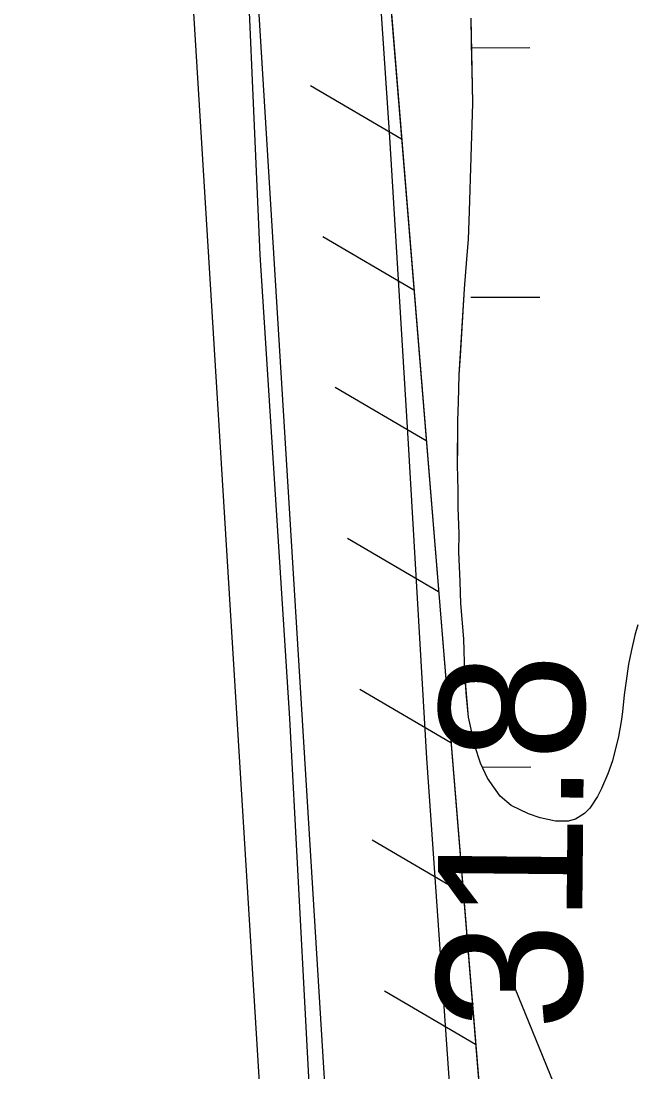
# Model space of a CAD drawing. Extents: x 3313447 to 3351316, y 703786 to 729172.
# Drawn here: x 3322011.2 to 3322295.8, y 710632.9 to 711118.8 of the extents above; entities that cross this region are included whole.
import ezdxf

# ---------------------------------------------------------------- set-up
doc = ezdxf.new("R2010")
doc.units = 0
for name, color, linetype in [('V-FLOD-BASE', 7, 'Continuous'), ('V-LEVE-TOET', 7, 'Continuous'), ('V-RIVR-RANG', 7, 'Continuous'), ('V-RRAP-FSHR', 7, 'Continuous'), ('V-SITE-VEGE', 7, 'Continuous'), ('V-SURV-LINE', 7, 'Continuous'), ('V-TOPO-MINR', 7, 'Continuous'), ('V-WETL-SWMP', 7, 'Continuous')]:
    doc.layers.add(name, color=color, linetype=linetype)

msp = doc.modelspace()

# ---------------------------------------------------------------- linework, layer by layer
at = {"layer": 'V-FLOD-BASE'}
msp.add_lwpolyline([(3322173.8, 710147.46), (3322168.14, 710235.04), (3322158.09, 710392.54), (3322147.19, 710578.1), (3322135.62, 710796.29), (3322121.96, 711010.65), (3322113.69, 711196.76), (3322104.48, 711326.19), (3322094.75, 711508.45), (3322082.12, 711732.55), (3322079.19, 711823.27), (3322067.74, 711896.08), (3322045.35, 712022.13), (3322013.02, 712229.53), (3321986.8, 712390.28), (3321954.11, 712585.18), (3321919.71, 712793.06), (3321910.81, 712864.47), (3321911.98, 712877.46), (3321913.37, 713044.28), (3321917.49, 713233.82), (3321920.21, 713292.51)], dxfattribs=at)
at = {"layer": 'V-LEVE-TOET'}
msp.add_lwpolyline([(3322376.74, 710177.02), (3322247.02, 710175.78), (3322239.32, 710177.03), (3322234.91, 710180.41), (3322233.62, 710194.72), (3322228.01, 710263.66), (3322222.16, 710332.36), (3322221.89, 710446.18), (3322211.31, 710601.54), (3322199.09, 710778.04), (3322190.6, 710923.39), (3322181.96, 711065.04), (3322173.75, 711186.22), (3322162.57, 711342.22), (3322150.8, 711529.85)], dxfattribs=at)
at = {"layer": 'V-RRAP-FSHR'}
for p, q in [((3322187.37, 711064.19), (3322145.22, 711088.85)), ((3322193.08, 710994.43), (3322150.92, 711019.08)), ((3322198.78, 710924.66), (3322156.63, 710949.31)), ((3322204.49, 710854.89), (3322162.34, 710879.55)), ((3322210.2, 710785.13), (3322168.05, 710809.78)), ((3322215.91, 710715.36), (3322173.76, 710740.01)), ((3322221.62, 710645.59), (3322179.47, 710670.25))]:
    msp.add_line(p, q, dxfattribs=at)
for points in [[(3322416.1, 717461.87), (3322349.12, 717170.32), (3322281.6, 716898.22), (3322228.27, 716372.02), (3322189.02, 715805.23), (3322143.78, 715303.61), (3322125.58, 715090.51), (3322072.33, 714595.34), (3322036.11, 714132.24), (3322021.82, 713915.58), (3321997.43, 713351.12), (3321990.71, 712840.48), (3322077.45, 712315.28), (3322156.72, 711831.1), (3322177.3, 711187.24), (3322226.73, 710583.2), (3322263.17, 710198)], [(3322095.53, 712204.84), (3322156.72, 711831.1), (3322177.3, 711187.24), (3322226.73, 710583.2), (3322263.17, 710198)]]:
    msp.add_lwpolyline(points, dxfattribs=at)
at = {"layer": 'V-SITE-VEGE'}
msp.add_lwpolyline([(3322296.64, 710839.59), (3322295.26, 710834.88), (3322293.54, 710827.32), (3322292.35, 710821.41), (3322291.06, 710812.64), (3322290.37, 710807.19), (3322289.58, 710799.36), (3322288.93, 710794.86), (3322287.71, 710788), (3322284.88, 710776.67), (3322282.75, 710770.8), (3322279.86, 710764), (3322278.04, 710760.27), (3322274.5, 710754.92), (3322272.02, 710752.4), (3322267.86, 710749.7), (3322264.49, 710748.88), (3322258.54, 710748.88), (3322251.45, 710750.35), (3322246.04, 710752.23), (3322238.1, 710756.11), (3322233.02, 710760.36), (3322227.15, 710768.69), (3322223.85, 710775.73), (3322221.31, 710783.69), (3322218.25, 710796.92), (3322216.65, 710816.75), (3322216.1, 710833.21), (3322214.83, 710849.46), (3322214.52, 710859.72), (3322213.86, 710873.33), (3322213.95, 710881.66), (3322213.48, 710893.83), (3322213.55, 710901.93), (3322213.3, 710913.61), (3322213.39, 710934.1), (3322213.72, 710942.66), (3322213.98, 710955.28), (3322216.49, 710994.97), (3322217.5, 711008.75), (3322218.33, 711017.77), (3322218.85, 711030.85), (3322220.33, 711080.82), (3322219.49, 711120.17)], dxfattribs=at)
at = {"layer": 'V-SURV-LINE'}
for points in [[(3322148.13, 710196.09), (3322047.54, 711833.45)], [(3322077.48, 711835.27), (3322178.07, 710197.92)]]:
    msp.add_lwpolyline(points, dxfattribs=at)
at = {"layer": 'V-TOPO-MINR'}
msp.add_lwpolyline([(3322239.75, 710671.69), (3322306.2, 710508.67), (3322410.87, 709929.12), (3322412.15, 709898.87), (3322413.22, 709868.62), (3322413.97, 709838.36), (3322414.52, 709808.09), (3322417.39, 709584.45), (3322418.36, 709490.38), (3322419, 709396.32), (3322419.16, 709302.25), (3322418.99, 709208.18), (3322418.84, 709173.02)], dxfattribs=at)
at = {"layer": 'V-WETL-SWMP'}
for p, q in [((3322219.82, 711106.52), (3322246.64, 711106.56)), ((3322219.4, 710991.09), (3322251.39, 710991.13)), ((3322224.71, 710773.85), (3322247.1, 710773.89))]:
    msp.add_line(p, q, dxfattribs=at)
for points in [[(3322218.25, 710796.92), (3322217.44, 710806.48), (3322216.65, 710816.75), (3322216.1, 710833.21), (3322214.83, 710849.46), (3322214.52, 710859.72), (3322213.86, 710873.33), (3322213.95, 710881.66), (3322213.48, 710893.83), (3322213.55, 710901.93), (3322213.3, 710913.61), (3322213.39, 710921.95), (3322213.39, 710934.1), (3322213.72, 710942.66), (3322213.98, 710955.28), (3322214.56, 710964.07), (3322216.49, 710994.97), (3322217.5, 711008.75), (3322218.33, 711017.77), (3322218.85, 711030.85), (3322220.33, 711080.82), (3322220.18, 711089.17), (3322219.94, 711101.33), (3322219.77, 711109.2), (3322219.49, 711120.17)], [(3322296.64, 710839.59), (3322295.26, 710834.88), (3322293.54, 710827.32), (3322292.35, 710821.41), (3322291.06, 710812.64), (3322290.37, 710807.19), (3322289.58, 710799.36), (3322288.93, 710794.86), (3322287.71, 710788), (3322286.01, 710781.16), (3322284.88, 710776.67), (3322282.75, 710770.8), (3322279.86, 710764.01), (3322278.04, 710760.26), (3322274.5, 710754.92), (3322272.02, 710752.4), (3322267.86, 710749.7), (3322264.49, 710748.88), (3322258.54, 710748.88), (3322251.45, 710750.35), (3322246.04, 710752.23), (3322238.09, 710756.11), (3322233.02, 710760.36), (3322227.15, 710768.69), (3322223.85, 710775.73), (3322221.31, 710783.69), (3322218.25, 710796.92)]]:
    msp.add_lwpolyline(points, dxfattribs=at)

# ---------------------------------------------------------------- texts
at = {"layer": 'V-RIVR-RANG'}
msp.add_text('31.8', height=67, rotation=89.4483, dxfattribs=at).set_placement((3322270.45, 710651.89))

doc.saveas('drawing.dxf')
